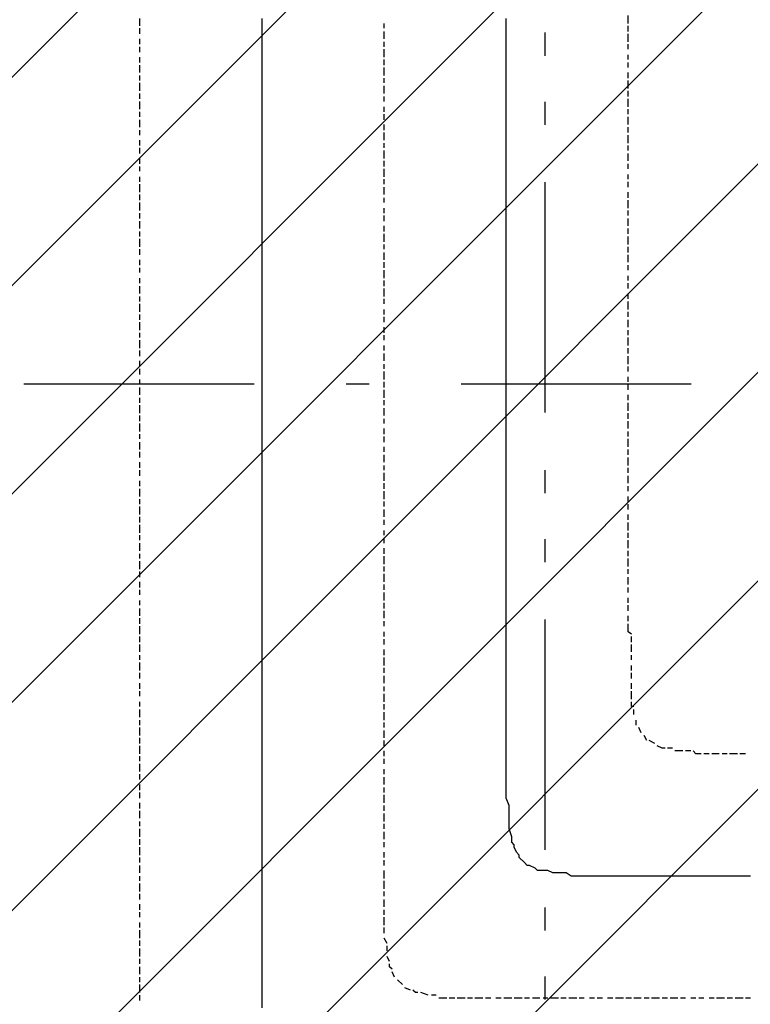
# Model space of a CAD drawing. Extents: x 997 to 109698, y 921 to 94021.
# Tile 531 of 656: x 15842 to 17033, y 51221 to 52825. Entities that reach past the tile are written whole.
import ezdxf

# ---------------------------------------------------------------- set-up
doc = ezdxf.new("R2010")
doc.units = 0
doc.header["$MEASUREMENT"] = 0
for name, color, linetype in [('12', 7, 'CONTINUOUS'), ('28', 7, 'CONTINUOUS'), ('40', 7, 'CONTINUOUS')]:
    doc.layers.add(name, color=color, linetype=linetype)

msp = doc.modelspace()

# ---------------------------------------------------------------- linework, layer by layer
at = {"layer": '12', "color": 1}
for p, q in [((16037.630503, 52814.563401), (16037.630503, 52826.563401)), ((16833.630503, 52818.563401), (16833.630503, 52831.563401)), ((16037.630503, 52801.563401), (16037.630503, 52810.563401)), ((16435.630503, 52810.563401), (16435.630503, 52818.563401)), ((16435.630503, 52793.563401), (16435.630503, 52805.563401)), ((16833.630503, 52805.563401), (16833.630503, 52814.563401)), ((16037.630503, 52784.563401), (16037.630503, 52793.563401)), ((16435.630503, 52780.563401), (16435.630503, 52788.563401)), ((16833.630503, 52788.563401), (16833.630503, 52801.563401)), ((16037.630503, 52771.563401), (16037.630503, 52780.563401)), ((16435.630503, 52763.563401), (16435.630503, 52776.563401)), ((16833.630503, 52776.563401), (16833.630503, 52784.563401)), ((16037.630503, 52754.563401), (16037.630503, 52763.563401)), ((16435.630503, 52750.563401), (16435.630503, 52759.563401)), ((16833.630503, 52759.563401), (16833.630503, 52767.563401)), ((16037.630503, 52738.563401), (16037.630503, 52750.563401)), ((16435.630503, 52733.563401), (16435.630503, 52746.563401)), ((16833.630503, 52746.563401), (16833.630503, 52754.563401)), ((16037.630503, 52725.563401), (16037.630503, 52733.563401)), ((16435.630503, 52721.563401), (16435.630503, 52729.563401)), ((16833.630503, 52729.563401), (16833.630503, 52738.563401)), ((16833.630503, 52712.563401), (16833.630503, 52725.563401)), ((16037.630503, 52708.563401), (16037.630503, 52721.563401)), ((16435.630503, 52704.563401), (16435.630503, 52716.563401)), ((16833.630503, 52699.563401), (16833.630503, 52708.563401)), ((16037.630503, 52695.563401), (16037.630503, 52704.563401)), ((16037.630503, 52678.563401), (16037.630503, 52691.563401)), ((16435.630503, 52691.563401), (16435.630503, 52699.563401)), ((16833.630503, 52682.563401), (16833.630503, 52695.563401)), ((16435.630503, 52674.563401), (16435.630503, 52682.563401)), ((16833.630503, 52670.563401), (16833.630503, 52678.563401)), ((16037.630503, 52666.563401), (16037.630503, 52674.563401)), ((16037.630503, 52649.563401), (16037.630503, 52661.563401)), ((16435.630503, 52661.563401), (16435.630503, 52670.563401)), ((16833.630503, 52653.563401), (16833.630503, 52666.563401)), ((16037.630503, 52636.563401), (16037.630503, 52644.563401)), ((16435.630503, 52644.563401), (16435.630503, 52653.563401)), ((16833.630503, 52640.563401), (16833.630503, 52649.563401)), ((16037.630503, 52619.563401), (16037.630503, 52628.563401)), ((16435.630503, 52628.563401), (16435.630503, 52640.563401)), ((16833.630503, 52623.563401), (16833.630503, 52636.563401)), ((16037.630503, 52606.563401), (16037.630503, 52615.563401)), ((16435.630503, 52615.563401), (16435.630503, 52623.563401)), ((16435.630503, 52598.563401), (16435.630503, 52611.563401)), ((16833.630503, 52611.563401), (16833.630503, 52619.563401)), ((16037.630503, 52589.563401), (16037.630503, 52598.563401)), ((16833.630503, 52594.563401), (16833.630503, 52606.563401)), ((16037.630503, 52577.563401), (16037.630503, 52585.563401)), ((16435.630503, 52585.563401), (16435.630503, 52594.563401)), ((16435.630503, 52568.563401), (16435.630503, 52581.563401)), ((16833.630503, 52581.563401), (16833.630503, 52589.563401)), ((16037.630503, 52560.563401), (16037.630503, 52568.563401)), ((16435.630503, 52556.563401), (16435.630503, 52564.563401)), ((16833.630503, 52564.563401), (16833.630503, 52572.563401)), ((16037.630503, 52543.563401), (16037.630503, 52556.563401)), ((16435.630503, 52539.563401), (16435.630503, 52551.563401)), ((16833.630503, 52551.563401), (16833.630503, 52560.563401)), ((16037.630503, 52530.563401), (16037.630503, 52539.563401)), ((16435.630503, 52526.563401), (16435.630503, 52534.563401)), ((16833.630503, 52534.563401), (16833.630503, 52543.563401)), ((16037.630503, 52513.563401), (16037.630503, 52526.563401)), ((16435.630503, 52509.563401), (16435.630503, 52517.563401)), ((16833.630503, 52517.563401), (16833.630503, 52530.563401)), ((16037.630503, 52500.563401), (16037.630503, 52509.563401)), ((16435.630503, 52496.563401), (16435.630503, 52505.563401)), ((16833.630503, 52505.563401), (16833.630503, 52513.563401)), ((16833.630503, 52488.563401), (16833.630503, 52500.563401)), ((16037.630503, 52484.563401), (16037.630503, 52496.563401)), ((16435.630503, 52479.563401), (16435.630503, 52488.563401)), ((16833.630503, 52475.563401), (16833.630503, 52484.563401)), ((16037.630503, 52471.563401), (16037.630503, 52479.563401)), ((16037.630503, 52454.563401), (16037.630503, 52467.563401)), ((16435.630503, 52462.563401), (16435.630503, 52475.563401)), ((16833.630503, 52458.563401), (16833.630503, 52471.563401)), ((16435.630503, 52450.563401), (16435.630503, 52458.563401)), ((16833.630503, 52445.563401), (16833.630503, 52454.563401)), ((16037.630503, 52441.563401), (16037.630503, 52450.563401)), ((16435.630503, 52433.563401), (16435.630503, 52445.563401)), ((16833.630503, 52429.563401), (16833.630503, 52441.563401)), ((16037.630503, 52424.563401), (16037.630503, 52433.563401)), ((16037.630503, 52412.563401), (16037.630503, 52420.563401)), ((16435.630503, 52420.563401), (16435.630503, 52429.563401)), ((16833.630503, 52416.563401), (16833.630503, 52424.563401)), ((16037.630503, 52395.563401), (16037.630503, 52403.563401)), ((16435.630503, 52403.563401), (16435.630503, 52416.563401)), ((16833.630503, 52399.563401), (16833.630503, 52407.563401)), ((16037.630503, 52378.563401), (16037.630503, 52390.563401)), ((16435.630503, 52390.563401), (16435.630503, 52399.563401)), ((16833.630503, 52386.563401), (16833.630503, 52395.563401)), ((16037.630503, 52365.563401), (16037.630503, 52373.563401)), ((16435.630503, 52373.563401), (16435.630503, 52386.563401)), ((16833.630503, 52369.563401), (16833.630503, 52378.563401)), ((16037.630503, 52348.563401), (16037.630503, 52361.563401)), ((16435.630503, 52361.563401), (16435.630503, 52369.563401)), ((16833.630503, 52352.563401), (16833.630503, 52365.563401)), ((16037.630503, 52335.563401), (16037.630503, 52344.563401)), ((16435.630503, 52344.563401), (16435.630503, 52352.563401)), ((16435.630503, 52331.563401), (16435.630503, 52340.563401)), ((16833.630503, 52340.563401), (16833.630503, 52348.563401)), ((16037.630503, 52318.563401), (16037.630503, 52331.563401)), ((16435.630503, 52314.563401), (16435.630503, 52323.563401)), ((16833.630503, 52323.563401), (16833.630503, 52335.563401)), ((16037.630503, 52306.563401), (16037.630503, 52314.563401)), ((16435.630503, 52302.563401), (16435.630503, 52310.563401)), ((16833.630503, 52310.563401), (16833.630503, 52318.563401)), ((16833.630503, 52293.563401), (16833.630503, 52306.563401)), ((16037.630503, 52289.563401), (16037.630503, 52302.563401)), ((16435.630503, 52285.563401), (16435.630503, 52293.563401)), ((16037.630503, 52276.563401), (16037.630503, 52285.563401)), ((16435.630503, 52268.563401), (16435.630503, 52280.563401)), ((16833.630503, 52280.563401), (16833.630503, 52289.563401)), ((16833.630503, 52263.563401), (16833.630503, 52276.563401)), ((16037.630503, 52259.563401), (16037.630503, 52268.563401)), ((16435.630503, 52255.563401), (16435.630503, 52263.563401)), ((16833.630503, 52251.563401), (16833.630503, 52259.563401)), ((16037.630503, 52246.563401), (16037.630503, 52255.563401)), ((16435.630503, 52238.563401), (16435.630503, 52251.563401)), ((16833.630503, 52234.563401), (16833.630503, 52242.563401)), ((16037.630503, 52230.563401), (16037.630503, 52238.563401)), ((16435.630503, 52225.563401), (16435.630503, 52234.563401)), ((16833.630503, 52221.563401), (16833.630503, 52230.563401)), ((16037.630503, 52213.563401), (16037.630503, 52225.563401)), ((16435.630503, 52208.563401), (16435.630503, 52221.563401)), ((16833.630503, 52204.563401), (16833.630503, 52213.563401)), ((16037.630503, 52200.563401), (16037.630503, 52208.563401)), ((16037.630503, 52183.563401), (16037.630503, 52196.563401)), ((16435.630503, 52196.563401), (16435.630503, 52204.563401)), ((16833.630503, 52187.563401), (16833.630503, 52200.563401)), ((16037.630503, 52170.563401), (16037.630503, 52179.563401)), ((16435.630503, 52179.563401), (16435.630503, 52191.563401)), ((16833.630503, 52174.563401), (16833.630503, 52183.563401)), ((16037.630503, 52153.563401), (16037.630503, 52166.563401)), ((16435.630503, 52166.563401), (16435.630503, 52174.563401)), ((16833.630503, 52158.563401), (16833.630503, 52170.563401)), ((16037.630503, 52141.563401), (16037.630503, 52149.563401)), ((16435.630503, 52149.563401), (16435.630503, 52158.563401)), ((16833.630503, 52145.563401), (16833.630503, 52153.563401)), ((16037.630503, 52124.563401), (16037.630503, 52136.563401)), ((16435.630503, 52136.563401), (16435.630503, 52145.563401)), ((16833.630503, 52128.563401), (16833.630503, 52141.563401)), ((16037.630503, 52111.563401), (16037.630503, 52120.563401)), ((16435.630503, 52120.563401), (16435.630503, 52128.563401)), ((16435.630503, 52103.563401), (16435.630503, 52115.563401)), ((16833.630503, 52115.563401), (16833.630503, 52124.563401)), ((16037.630503, 52094.563401), (16037.630503, 52103.563401)), ((16435.630503, 52090.563401), (16435.630503, 52098.563401)), ((16833.630503, 52098.563401), (16833.630503, 52111.563401)), ((16037.630503, 52081.563401), (16037.630503, 52090.563401)), ((16435.630503, 52073.563401), (16435.630503, 52086.563401)), ((16833.630503, 52086.563401), (16833.630503, 52094.563401)), ((16037.630503, 52064.563401), (16037.630503, 52073.563401)), ((16435.630503, 52060.563401), (16435.630503, 52069.563401)), ((16833.630503, 52069.563401), (16833.630503, 52081.563401)), ((16037.630503, 52047.563401), (16037.630503, 52060.563401)), ((16435.630503, 52043.563401), (16435.630503, 52056.563401)), ((16833.630503, 52056.563401), (16833.630503, 52064.563401)), ((16037.630503, 52035.563401), (16037.630503, 52043.563401)), ((16435.630503, 52031.563401), (16435.630503, 52039.563401)), ((16833.630503, 52039.563401), (16833.630503, 52047.563401)), ((16833.630503, 52026.563401), (16833.630503, 52035.563401)), ((16037.630503, 52018.563401), (16037.630503, 52031.563401)), ((16435.630503, 52014.563401), (16435.630503, 52026.563401)), ((16833.630503, 52009.563401), (16833.630503, 52018.563401)), ((16037.630503, 52005.563401), (16037.630503, 52014.563401)), ((16435.630503, 52001.563401), (16435.630503, 52009.563401)), ((16833.630503, 51992.563401), (16833.630503, 52005.563401)), ((16037.630503, 51988.563401), (16037.630503, 52001.563401)), ((16435.630503, 51984.563401), (16435.630503, 51992.563401)), ((16833.630503, 51980.563401), (16833.630503, 51988.563401)), ((16037.630503, 51976.563401), (16037.630503, 51984.563401)), ((16037.630503, 51959.563401), (16037.630503, 51971.563401)), ((16435.630503, 51971.563401), (16435.630503, 51980.563401)), ((16833.630503, 51963.563401), (16833.630503, 51976.563401)), ((16037.630503, 51946.563401), (16037.630503, 51954.563401)), ((16435.630503, 51954.563401), (16435.630503, 51963.563401)), ((16833.630503, 51950.563401), (16833.630503, 51959.563401)), ((16037.630503, 51929.563401), (16037.630503, 51942.563401)), ((16435.630503, 51937.563401), (16435.630503, 51950.563401)), ((16833.630503, 51933.563401), (16833.630503, 51946.563401)), ((16037.630503, 51916.563401), (16037.630503, 51925.563401)), ((16435.630503, 51925.563401), (16435.630503, 51933.563401)), ((16435.630503, 51908.563401), (16435.630503, 51921.563401)), ((16833.630503, 51921.563401), (16833.630503, 51929.563401)), ((16037.630503, 51899.563401), (16037.630503, 51908.563401)), ((16833.630503, 51904.563401), (16833.630503, 51916.563401)), ((16037.630503, 51887.563401), (16037.630503, 51895.563401)), ((16435.630503, 51895.563401), (16435.630503, 51904.563401)), ((16435.630503, 51878.563401), (16435.630503, 51891.563401)), ((16833.630503, 51891.563401), (16833.630503, 51899.563401)), ((16037.630503, 51870.563401), (16037.630503, 51878.563401)), ((16435.630503, 51865.563401), (16435.630503, 51874.563401)), ((16833.630503, 51874.563401), (16833.630503, 51882.563401)), ((16037.630503, 51853.563401), (16037.630503, 51865.563401)), ((16435.630503, 51849.563401), (16435.630503, 51861.563401)), ((16833.630503, 51861.563401), (16833.630503, 51870.563401)), ((16037.630503, 51840.563401), (16037.630503, 51849.563401)), ((16435.630503, 51836.563401), (16435.630503, 51844.563401)), ((16833.630503, 51844.563401), (16833.630503, 51853.563401)), ((16037.630503, 51823.563401), (16037.630503, 51836.563401)), ((16435.630503, 51819.563401), (16435.630503, 51827.563401)), ((16833.630503, 51827.563401), (16833.630503, 51840.563401)), ((16838.630503, 51823.563401), (16833.630503, 51827.563401)), ((16037.630503, 51810.563401), (16037.630503, 51819.563401)), ((16435.630503, 51806.563401), (16435.630503, 51815.563401)), ((16838.630503, 51810.563401), (16838.630503, 51819.563401)), ((16037.630503, 51794.563401), (16037.630503, 51806.563401)), ((16435.630503, 51789.563401), (16435.630503, 51798.563401)), ((16838.630503, 51794.563401), (16838.630503, 51806.563401)), ((16037.630503, 51781.563401), (16037.630503, 51789.563401)), ((16037.630503, 51764.563401), (16037.630503, 51777.563401)), ((16435.630503, 51772.563401), (16435.630503, 51785.563401)), ((16838.630503, 51781.563401), (16838.630503, 51789.563401)), ((16435.630503, 51760.563401), (16435.630503, 51768.563401)), ((16838.630503, 51764.563401), (16838.630503, 51772.563401)), ((16037.630503, 51751.563401), (16037.630503, 51760.563401)), ((16435.630503, 51743.563401), (16435.630503, 51755.563401)), ((16838.630503, 51751.563401), (16838.630503, 51760.563401)), ((16037.630503, 51734.563401), (16037.630503, 51743.563401)), ((16037.630503, 51722.563401), (16037.630503, 51730.563401)), ((16435.630503, 51730.563401), (16435.630503, 51738.563401)), ((16838.630503, 51734.563401), (16838.630503, 51743.563401)), ((16838.630503, 51717.563401), (16838.630503, 51730.563401)), ((16037.630503, 51705.563401), (16037.630503, 51713.563401)), ((16435.630503, 51713.563401), (16435.630503, 51726.563401)), ((16037.630503, 51688.563401), (16037.630503, 51700.563401)), ((16435.630503, 51700.563401), (16435.630503, 51709.563401)), ((16842.630503, 51692.563401), (16842.630503, 51700.563401)), ((16037.630503, 51675.563401), (16037.630503, 51683.563401)), ((16435.630503, 51683.563401), (16435.630503, 51696.563401)), ((16846.630503, 51675.563401), (16846.630503, 51683.563401)), ((16037.630503, 51658.563401), (16037.630503, 51671.563401)), ((16435.630503, 51671.563401), (16435.630503, 51679.563401)), ((16435.630503, 51654.563401), (16435.630503, 51666.563401)), ((16854.630503, 51662.563401), (16850.630503, 51671.563401)), ((16037.630503, 51645.563401), (16037.630503, 51654.563401)), ((16435.630503, 51641.563401), (16435.630503, 51650.563401)), ((16863.630503, 51650.563401), (16859.630503, 51658.563401)), ((16876.630503, 51645.563401), (16867.630503, 51650.563401)), ((16037.630503, 51628.563401), (16037.630503, 51641.563401)), ((16435.630503, 51624.563401), (16435.630503, 51633.563401)), ((16905.630503, 51637.563401), (16897.630503, 51637.563401)), ((16922.630503, 51633.563401), (16909.630503, 51633.563401)), ((16935.630503, 51633.563401), (16926.630503, 51633.563401)), ((16037.630503, 51616.563401), (16037.630503, 51624.563401)), ((16435.630503, 51612.563401), (16435.630503, 51620.563401)), ((16965.630503, 51628.563401), (16956.630503, 51628.563401)), ((16981.630503, 51628.563401), (16969.630503, 51628.563401)), ((16994.630503, 51628.563401), (16986.630503, 51628.563401)), ((17011.630503, 51628.563401), (16998.630503, 51628.563401)), ((17024.630503, 51628.563401), (17015.630503, 51628.563401)), ((16037.630503, 51599.563401), (16037.630503, 51612.563401)), ((16435.630503, 51595.563401), (16435.630503, 51603.563401)), ((16037.630503, 51586.563401), (16037.630503, 51595.563401)), ((16435.630503, 51578.563401), (16435.630503, 51590.563401)), ((16037.630503, 51569.563401), (16037.630503, 51578.563401)), ((16435.630503, 51565.563401), (16435.630503, 51573.563401)), ((16037.630503, 51556.563401), (16037.630503, 51565.563401)), ((16435.630503, 51548.563401), (16435.630503, 51561.563401)), ((16037.630503, 51539.563401), (16037.630503, 51548.563401)), ((16435.630503, 51535.563401), (16435.630503, 51544.563401)), ((16037.630503, 51523.563401), (16037.630503, 51535.563401)), ((16435.630503, 51518.563401), (16435.630503, 51531.563401)), ((16037.630503, 51510.563401), (16037.630503, 51518.563401)), ((16037.630503, 51493.563401), (16037.630503, 51506.563401)), ((16435.630503, 51506.563401), (16435.630503, 51514.563401)), ((16037.630503, 51480.563401), (16037.630503, 51489.563401)), ((16435.630503, 51489.563401), (16435.630503, 51501.563401)), ((16037.630503, 51463.563401), (16037.630503, 51476.563401)), ((16435.630503, 51476.563401), (16435.630503, 51484.563401)), ((16037.630503, 51451.563401), (16037.630503, 51459.563401)), ((16435.630503, 51459.563401), (16435.630503, 51468.563401)), ((16037.630503, 51434.563401), (16037.630503, 51446.563401)), ((16435.630503, 51446.563401), (16435.630503, 51455.563401)), ((16037.630503, 51421.563401), (16037.630503, 51429.563401)), ((16435.630503, 51429.563401), (16435.630503, 51438.563401)), ((16435.630503, 51425.563401), (16435.630503, 51429.563401)), ((16037.630503, 51404.563401), (16037.630503, 51417.563401)), ((16435.630503, 51408.563401), (16435.630503, 51421.563401)), ((16037.630503, 51391.563401), (16037.630503, 51400.563401)), ((16435.630503, 51396.563401), (16435.630503, 51404.563401)), ((16037.630503, 51374.563401), (16037.630503, 51383.563401)), ((16435.630503, 51379.563401), (16435.630503, 51391.563401)), ((16037.630503, 51362.563401), (16037.630503, 51370.563401)), ((16435.630503, 51366.563401), (16435.630503, 51374.563401)), ((16435.630503, 51349.563401), (16435.630503, 51362.563401)), ((16037.630503, 51345.563401), (16037.630503, 51353.563401)), ((16435.630503, 51336.563401), (16435.630503, 51345.563401)), ((16037.630503, 51328.563401), (16037.630503, 51341.563401)), ((16440.630503, 51319.563401), (16435.630503, 51328.563401)), ((16037.630503, 51315.563401), (16037.630503, 51324.563401)), ((16440.630503, 51307.563401), (16440.630503, 51315.563401)), ((16037.630503, 51298.563401), (16037.630503, 51311.563401)), ((16444.630503, 51290.563401), (16440.630503, 51298.563401)), ((16037.630503, 51286.563401), (16037.630503, 51294.563401)), ((16037.630503, 51269.563401), (16037.630503, 51281.563401)), ((16037.630503, 51256.563401), (16037.630503, 51264.563401)), ((16452.630503, 51264.563401), (16448.630503, 51273.563401)), ((16037.630503, 51239.563401), (16037.630503, 51252.563401)), ((16465.630503, 51252.563401), (16457.630503, 51260.563401)), ((16037.630503, 51226.563401), (16037.630503, 51235.563401)), ((16478.630503, 51243.563401), (16469.630503, 51247.563401)), ((16507.630503, 51235.563401), (16495.630503, 51239.563401)), ((16520.630503, 51235.563401), (16512.630503, 51235.563401)), ((16537.630503, 51230.563401), (16524.630503, 51230.563401)), ((16550.630503, 51230.563401), (16541.630503, 51230.563401)), ((16567.630503, 51230.563401), (16554.630503, 51230.563401)), ((16579.630503, 51230.563401), (16571.630503, 51230.563401)), ((16596.630503, 51230.563401), (16583.630503, 51230.563401)), ((16609.630503, 51230.563401), (16600.630503, 51230.563401)), ((16626.630503, 51230.563401), (16617.630503, 51230.563401)), ((16634.630503, 51230.563401), (16630.630503, 51230.563401)), ((16643.630503, 51230.563401), (16634.630503, 51230.563401)), ((16660.630503, 51230.563401), (16647.630503, 51230.563401)), ((16672.630503, 51230.563401), (16664.630503, 51230.563401)), ((16689.630503, 51230.563401), (16677.630503, 51230.563401)), ((16702.630503, 51230.563401), (16694.630503, 51230.563401)), ((16719.630503, 51230.563401), (16706.630503, 51230.563401)), ((16732.630503, 51230.563401), (16723.630503, 51230.563401)), ((16749.630503, 51230.563401), (16736.630503, 51230.563401)), ((16761.630503, 51230.563401), (16753.630503, 51230.563401)), ((16778.630503, 51230.563401), (16770.630503, 51230.563401)), ((16791.630503, 51230.563401), (16782.630503, 51230.563401)), ((16808.630503, 51230.563401), (16799.630503, 51230.563401)), ((16825.630503, 51230.563401), (16812.630503, 51230.563401)), ((16838.630503, 51230.563401), (16829.630503, 51230.563401)), ((16854.630503, 51230.563401), (16842.630503, 51230.563401)), ((16867.630503, 51230.563401), (16859.630503, 51230.563401)), ((16884.630503, 51230.563401), (16871.630503, 51230.563401)), ((16897.630503, 51230.563401), (16888.630503, 51230.563401)), ((16914.630503, 51230.563401), (16901.630503, 51230.563401)), ((16926.630503, 51230.563401), (16918.630503, 51230.563401)), ((16943.630503, 51230.563401), (16935.630503, 51230.563401)), ((16956.630503, 51230.563401), (16948.630503, 51230.563401)), ((16973.630503, 51230.563401), (16965.630503, 51230.563401)), ((16990.630503, 51230.563401), (16977.630503, 51230.563401)), ((17003.630503, 51230.563401), (16994.630503, 51230.563401)), ((17020.630503, 51230.563401), (17007.630503, 51230.563401)), ((17032.630503, 51230.563401), (17024.630503, 51230.563401))]:
    msp.add_line(p, q, dxfattribs=at)
at = {"layer": '12', "color": 5}
for p, q in [((16236.630503, 52818.563401), (16236.630503, 52826.563401)), ((16634.630503, 52818.563401), (16634.630503, 52826.563401)), ((16236.630503, 52805.563401), (16236.630503, 52818.563401)), ((16236.630503, 52797.563401), (16236.630503, 52805.563401)), ((16634.630503, 52805.563401), (16634.630503, 52818.563401)), ((16634.630503, 52797.563401), (16634.630503, 52805.563401)), ((16236.630503, 52788.563401), (16236.630503, 52797.563401)), ((16236.630503, 52776.563401), (16236.630503, 52788.563401)), ((16634.630503, 52788.563401), (16634.630503, 52797.563401)), ((16634.630503, 52776.563401), (16634.630503, 52788.563401)), ((16236.630503, 52767.563401), (16236.630503, 52776.563401)), ((16634.630503, 52767.563401), (16634.630503, 52776.563401)), ((16236.630503, 52759.563401), (16236.630503, 52767.563401)), ((16236.630503, 52746.563401), (16236.630503, 52759.563401)), ((16634.630503, 52759.563401), (16634.630503, 52767.563401)), ((16634.630503, 52746.563401), (16634.630503, 52759.563401)), ((16236.630503, 52738.563401), (16236.630503, 52746.563401)), ((16634.630503, 52738.563401), (16634.630503, 52746.563401)), ((16236.630503, 52729.563401), (16236.630503, 52738.563401)), ((16236.630503, 52716.563401), (16236.630503, 52729.563401)), ((16634.630503, 52725.563401), (16634.630503, 52738.563401)), ((16634.630503, 52716.563401), (16634.630503, 52725.563401)), ((16236.630503, 52708.563401), (16236.630503, 52716.563401)), ((16236.630503, 52695.563401), (16236.630503, 52708.563401)), ((16634.630503, 52708.563401), (16634.630503, 52716.563401)), ((16634.630503, 52695.563401), (16634.630503, 52708.563401)), ((16236.630503, 52687.563401), (16236.630503, 52695.563401)), ((16634.630503, 52687.563401), (16634.630503, 52695.563401)), ((16236.630503, 52678.563401), (16236.630503, 52687.563401)), ((16236.630503, 52666.563401), (16236.630503, 52678.563401)), ((16634.630503, 52678.563401), (16634.630503, 52687.563401)), ((16634.630503, 52666.563401), (16634.630503, 52678.563401)), ((16236.630503, 52657.563401), (16236.630503, 52666.563401)), ((16634.630503, 52657.563401), (16634.630503, 52666.563401)), ((16236.630503, 52649.563401), (16236.630503, 52657.563401)), ((16236.630503, 52636.563401), (16236.630503, 52649.563401)), ((16634.630503, 52649.563401), (16634.630503, 52657.563401)), ((16634.630503, 52636.563401), (16634.630503, 52649.563401)), ((16236.630503, 52628.563401), (16236.630503, 52636.563401)), ((16236.630503, 52619.563401), (16236.630503, 52628.563401)), ((16634.630503, 52628.563401), (16634.630503, 52636.563401)), ((16634.630503, 52615.563401), (16634.630503, 52628.563401)), ((16236.630503, 52606.563401), (16236.630503, 52619.563401)), ((16634.630503, 52606.563401), (16634.630503, 52615.563401)), ((16236.630503, 52598.563401), (16236.630503, 52606.563401)), ((16236.630503, 52585.563401), (16236.630503, 52598.563401)), ((16634.630503, 52598.563401), (16634.630503, 52606.563401)), ((16634.630503, 52585.563401), (16634.630503, 52598.563401)), ((16236.630503, 52577.563401), (16236.630503, 52585.563401)), ((16634.630503, 52577.563401), (16634.630503, 52585.563401)), ((16236.630503, 52568.563401), (16236.630503, 52577.563401)), ((16236.630503, 52556.563401), (16236.630503, 52568.563401)), ((16634.630503, 52568.563401), (16634.630503, 52577.563401)), ((16634.630503, 52556.563401), (16634.630503, 52568.563401)), ((16236.630503, 52547.563401), (16236.630503, 52556.563401)), ((16236.630503, 52539.563401), (16236.630503, 52547.563401)), ((16634.630503, 52547.563401), (16634.630503, 52556.563401)), ((16634.630503, 52539.563401), (16634.630503, 52547.563401)), ((16236.630503, 52526.563401), (16236.630503, 52539.563401)), ((16634.630503, 52526.563401), (16634.630503, 52539.563401)), ((16236.630503, 52517.563401), (16236.630503, 52526.563401)), ((16236.630503, 52509.563401), (16236.630503, 52517.563401)), ((16634.630503, 52517.563401), (16634.630503, 52526.563401)), ((16634.630503, 52509.563401), (16634.630503, 52517.563401)), ((16236.630503, 52496.563401), (16236.630503, 52509.563401)), ((16634.630503, 52496.563401), (16634.630503, 52509.563401)), ((16236.630503, 52488.563401), (16236.630503, 52496.563401)), ((16236.630503, 52475.563401), (16236.630503, 52488.563401)), ((16634.630503, 52488.563401), (16634.630503, 52496.563401)), ((16634.630503, 52475.563401), (16634.630503, 52488.563401)), ((16236.630503, 52467.563401), (16236.630503, 52475.563401)), ((16236.630503, 52458.563401), (16236.630503, 52467.563401)), ((16634.630503, 52467.563401), (16634.630503, 52475.563401)), ((16634.630503, 52458.563401), (16634.630503, 52467.563401)), ((16236.630503, 52445.563401), (16236.630503, 52458.563401)), ((16634.630503, 52445.563401), (16634.630503, 52458.563401)), ((16236.630503, 52437.563401), (16236.630503, 52445.563401)), ((16236.630503, 52429.563401), (16236.630503, 52437.563401)), ((16634.630503, 52437.563401), (16634.630503, 52445.563401)), ((16634.630503, 52429.563401), (16634.630503, 52437.563401)), ((16236.630503, 52416.563401), (16236.630503, 52429.563401)), ((16634.630503, 52416.563401), (16634.630503, 52429.563401)), ((16236.630503, 52407.563401), (16236.630503, 52416.563401)), ((16236.630503, 52399.563401), (16236.630503, 52407.563401)), ((16634.630503, 52407.563401), (16634.630503, 52416.563401)), ((16634.630503, 52399.563401), (16634.630503, 52407.563401)), ((16236.630503, 52386.563401), (16236.630503, 52399.563401)), ((16634.630503, 52386.563401), (16634.630503, 52399.563401)), ((16236.630503, 52378.563401), (16236.630503, 52386.563401)), ((16236.630503, 52365.563401), (16236.630503, 52378.563401)), ((16634.630503, 52378.563401), (16634.630503, 52386.563401)), ((16634.630503, 52365.563401), (16634.630503, 52378.563401)), ((16236.630503, 52357.563401), (16236.630503, 52365.563401)), ((16236.630503, 52348.563401), (16236.630503, 52357.563401)), ((16634.630503, 52357.563401), (16634.630503, 52365.563401)), ((16634.630503, 52348.563401), (16634.630503, 52357.563401)), ((16236.630503, 52335.563401), (16236.630503, 52348.563401)), ((16634.630503, 52335.563401), (16634.630503, 52348.563401)), ((16236.630503, 52327.563401), (16236.630503, 52335.563401)), ((16236.630503, 52318.563401), (16236.630503, 52327.563401)), ((16634.630503, 52327.563401), (16634.630503, 52335.563401)), ((16634.630503, 52318.563401), (16634.630503, 52327.563401)), ((16236.630503, 52306.563401), (16236.630503, 52318.563401)), ((16236.630503, 52297.563401), (16236.630503, 52306.563401)), ((16634.630503, 52306.563401), (16634.630503, 52318.563401)), ((16634.630503, 52297.563401), (16634.630503, 52306.563401)), ((16236.630503, 52289.563401), (16236.630503, 52297.563401)), ((16634.630503, 52289.563401), (16634.630503, 52297.563401)), ((16236.630503, 52276.563401), (16236.630503, 52289.563401)), ((16236.630503, 52268.563401), (16236.630503, 52276.563401)), ((16634.630503, 52276.563401), (16634.630503, 52289.563401)), ((16634.630503, 52268.563401), (16634.630503, 52276.563401)), ((16236.630503, 52255.563401), (16236.630503, 52268.563401)), ((16634.630503, 52255.563401), (16634.630503, 52268.563401)), ((16236.630503, 52246.563401), (16236.630503, 52255.563401)), ((16236.630503, 52238.563401), (16236.630503, 52246.563401)), ((16634.630503, 52246.563401), (16634.630503, 52255.563401)), ((16634.630503, 52238.563401), (16634.630503, 52246.563401)), ((16236.630503, 52225.563401), (16236.630503, 52238.563401)), ((16634.630503, 52225.563401), (16634.630503, 52238.563401)), ((16236.630503, 52217.563401), (16236.630503, 52225.563401)), ((16236.630503, 52208.563401), (16236.630503, 52217.563401)), ((16634.630503, 52217.563401), (16634.630503, 52225.563401)), ((16634.630503, 52208.563401), (16634.630503, 52217.563401)), ((16236.630503, 52196.563401), (16236.630503, 52208.563401)), ((16236.630503, 52187.563401), (16236.630503, 52196.563401)), ((16634.630503, 52196.563401), (16634.630503, 52208.563401)), ((16634.630503, 52187.563401), (16634.630503, 52196.563401)), ((16236.630503, 52179.563401), (16236.630503, 52187.563401)), ((16236.630503, 52166.563401), (16236.630503, 52179.563401)), ((16634.630503, 52179.563401), (16634.630503, 52187.563401)), ((16634.630503, 52166.563401), (16634.630503, 52179.563401)), ((16236.630503, 52158.563401), (16236.630503, 52166.563401)), ((16634.630503, 52158.563401), (16634.630503, 52166.563401)), ((16236.630503, 52149.563401), (16236.630503, 52158.563401)), ((16236.630503, 52136.563401), (16236.630503, 52149.563401)), ((16634.630503, 52145.563401), (16634.630503, 52158.563401)), ((16236.630503, 52128.563401), (16236.630503, 52136.563401)), ((16634.630503, 52136.563401), (16634.630503, 52145.563401)), ((16634.630503, 52128.563401), (16634.630503, 52136.563401)), ((16236.630503, 52115.563401), (16236.630503, 52128.563401)), ((16236.630503, 52107.563401), (16236.630503, 52115.563401)), ((16634.630503, 52115.563401), (16634.630503, 52128.563401)), ((16634.630503, 52107.563401), (16634.630503, 52115.563401)), ((16236.630503, 52098.563401), (16236.630503, 52107.563401)), ((16236.630503, 52086.563401), (16236.630503, 52098.563401)), ((16634.630503, 52098.563401), (16634.630503, 52107.563401)), ((16634.630503, 52086.563401), (16634.630503, 52098.563401)), ((16236.630503, 52077.563401), (16236.630503, 52086.563401)), ((16634.630503, 52077.563401), (16634.630503, 52086.563401)), ((16236.630503, 52069.563401), (16236.630503, 52077.563401)), ((16236.630503, 52056.563401), (16236.630503, 52069.563401)), ((16634.630503, 52069.563401), (16634.630503, 52077.563401)), ((16634.630503, 52056.563401), (16634.630503, 52069.563401)), ((16236.630503, 52047.563401), (16236.630503, 52056.563401)), ((16634.630503, 52047.563401), (16634.630503, 52056.563401)), ((16236.630503, 52039.563401), (16236.630503, 52047.563401)), ((16236.630503, 52026.563401), (16236.630503, 52039.563401)), ((16634.630503, 52035.563401), (16634.630503, 52047.563401)), ((16634.630503, 52026.563401), (16634.630503, 52035.563401)), ((16236.630503, 52018.563401), (16236.630503, 52026.563401)), ((16236.630503, 52005.563401), (16236.630503, 52018.563401)), ((16634.630503, 52018.563401), (16634.630503, 52026.563401)), ((16634.630503, 52005.563401), (16634.630503, 52018.563401)), ((16236.630503, 51997.563401), (16236.630503, 52005.563401)), ((16634.630503, 51997.563401), (16634.630503, 52005.563401)), ((16236.630503, 51988.563401), (16236.630503, 51997.563401)), ((16236.630503, 51976.563401), (16236.630503, 51988.563401)), ((16634.630503, 51988.563401), (16634.630503, 51997.563401)), ((16634.630503, 51976.563401), (16634.630503, 51988.563401)), ((16236.630503, 51967.563401), (16236.630503, 51976.563401)), ((16634.630503, 51967.563401), (16634.630503, 51976.563401)), ((16236.630503, 51959.563401), (16236.630503, 51967.563401)), ((16236.630503, 51946.563401), (16236.630503, 51959.563401)), ((16634.630503, 51959.563401), (16634.630503, 51967.563401)), ((16634.630503, 51946.563401), (16634.630503, 51959.563401)), ((16236.630503, 51937.563401), (16236.630503, 51946.563401)), ((16236.630503, 51929.563401), (16236.630503, 51937.563401)), ((16634.630503, 51937.563401), (16634.630503, 51946.563401)), ((16634.630503, 51929.563401), (16634.630503, 51937.563401)), ((16236.630503, 51916.563401), (16236.630503, 51929.563401)), ((16634.630503, 51916.563401), (16634.630503, 51929.563401)), ((16236.630503, 51908.563401), (16236.630503, 51916.563401)), ((16236.630503, 51895.563401), (16236.630503, 51908.563401)), ((16634.630503, 51908.563401), (16634.630503, 51916.563401)), ((16634.630503, 51895.563401), (16634.630503, 51908.563401)), ((16236.630503, 51887.563401), (16236.630503, 51895.563401)), ((16634.630503, 51887.563401), (16634.630503, 51895.563401)), ((16236.630503, 51878.563401), (16236.630503, 51887.563401)), ((16236.630503, 51865.563401), (16236.630503, 51878.563401)), ((16634.630503, 51878.563401), (16634.630503, 51887.563401)), ((16634.630503, 51865.563401), (16634.630503, 51878.563401)), ((16236.630503, 51857.563401), (16236.630503, 51865.563401)), ((16236.630503, 51849.563401), (16236.630503, 51857.563401)), ((16634.630503, 51857.563401), (16634.630503, 51865.563401)), ((16634.630503, 51849.563401), (16634.630503, 51857.563401)), ((16236.630503, 51836.563401), (16236.630503, 51849.563401)), ((16634.630503, 51836.563401), (16634.630503, 51849.563401)), ((16236.630503, 51827.563401), (16236.630503, 51836.563401)), ((16236.630503, 51819.563401), (16236.630503, 51827.563401)), ((16634.630503, 51827.563401), (16634.630503, 51836.563401)), ((16634.630503, 51819.563401), (16634.630503, 51827.563401)), ((16236.630503, 51806.563401), (16236.630503, 51819.563401)), ((16634.630503, 51806.563401), (16634.630503, 51819.563401)), ((16236.630503, 51798.563401), (16236.630503, 51806.563401)), ((16236.630503, 51785.563401), (16236.630503, 51798.563401)), ((16634.630503, 51798.563401), (16634.630503, 51806.563401)), ((16634.630503, 51785.563401), (16634.630503, 51798.563401)), ((16236.630503, 51777.563401), (16236.630503, 51785.563401)), ((16236.630503, 51768.563401), (16236.630503, 51777.563401)), ((16634.630503, 51777.563401), (16634.630503, 51785.563401)), ((16634.630503, 51768.563401), (16634.630503, 51777.563401)), ((16236.630503, 51755.563401), (16236.630503, 51768.563401)), ((16634.630503, 51755.563401), (16634.630503, 51768.563401)), ((16236.630503, 51747.563401), (16236.630503, 51755.563401)), ((16236.630503, 51738.563401), (16236.630503, 51747.563401)), ((16634.630503, 51747.563401), (16634.630503, 51755.563401)), ((16634.630503, 51738.563401), (16634.630503, 51747.563401)), ((16236.630503, 51726.563401), (16236.630503, 51738.563401)), ((16634.630503, 51726.563401), (16634.630503, 51738.563401)), ((16236.630503, 51717.563401), (16236.630503, 51726.563401)), ((16236.630503, 51709.563401), (16236.630503, 51717.563401)), ((16634.630503, 51717.563401), (16634.630503, 51726.563401)), ((16634.630503, 51709.563401), (16634.630503, 51717.563401)), ((16236.630503, 51696.563401), (16236.630503, 51709.563401)), ((16634.630503, 51696.563401), (16634.630503, 51709.563401)), ((16236.630503, 51688.563401), (16236.630503, 51696.563401)), ((16236.630503, 51675.563401), (16236.630503, 51688.563401)), ((16634.630503, 51688.563401), (16634.630503, 51696.563401)), ((16634.630503, 51675.563401), (16634.630503, 51688.563401)), ((16236.630503, 51666.563401), (16236.630503, 51675.563401)), ((16236.630503, 51658.563401), (16236.630503, 51666.563401)), ((16634.630503, 51666.563401), (16634.630503, 51675.563401)), ((16634.630503, 51658.563401), (16634.630503, 51666.563401)), ((16236.630503, 51645.563401), (16236.630503, 51658.563401)), ((16634.630503, 51645.563401), (16634.630503, 51658.563401)), ((16236.630503, 51637.563401), (16236.630503, 51645.563401)), ((16236.630503, 51628.563401), (16236.630503, 51637.563401)), ((16634.630503, 51637.563401), (16634.630503, 51645.563401)), ((16634.630503, 51628.563401), (16634.630503, 51637.563401)), ((16236.630503, 51616.563401), (16236.630503, 51628.563401)), ((16634.630503, 51624.563401), (16634.630503, 51628.563401)), ((16634.630503, 51616.563401), (16634.630503, 51624.563401)), ((16236.630503, 51607.563401), (16236.630503, 51616.563401)), ((16236.630503, 51599.563401), (16236.630503, 51607.563401)), ((16634.630503, 51603.563401), (16634.630503, 51616.563401)), ((16634.630503, 51595.563401), (16634.630503, 51603.563401)), ((16236.630503, 51586.563401), (16236.630503, 51599.563401)), ((16236.630503, 51578.563401), (16236.630503, 51586.563401)), ((16634.630503, 51586.563401), (16634.630503, 51595.563401)), ((16634.630503, 51573.563401), (16634.630503, 51586.563401)), ((16236.630503, 51569.563401), (16236.630503, 51578.563401)), ((16236.630503, 51556.563401), (16236.630503, 51569.563401)), ((16634.630503, 51565.563401), (16634.630503, 51573.563401)), ((16236.630503, 51548.563401), (16236.630503, 51556.563401)), ((16634.630503, 51556.563401), (16634.630503, 51565.563401)), ((16639.630503, 51544.563401), (16634.630503, 51556.563401)), ((16236.630503, 51535.563401), (16236.630503, 51548.563401)), ((16639.630503, 51535.563401), (16639.630503, 51544.563401)), ((16236.630503, 51527.563401), (16236.630503, 51535.563401)), ((16236.630503, 51518.563401), (16236.630503, 51527.563401)), ((16639.630503, 51523.563401), (16639.630503, 51535.563401)), ((16639.630503, 51514.563401), (16639.630503, 51523.563401)), ((16236.630503, 51506.563401), (16236.630503, 51518.563401)), ((16236.630503, 51497.563401), (16236.630503, 51506.563401)), ((16639.630503, 51506.563401), (16639.630503, 51514.563401)), ((16643.630503, 51493.563401), (16639.630503, 51506.563401)), ((16236.630503, 51489.563401), (16236.630503, 51497.563401)), ((16236.630503, 51476.563401), (16236.630503, 51489.563401)), ((16643.630503, 51484.563401), (16643.630503, 51493.563401)), ((16236.630503, 51468.563401), (16236.630503, 51476.563401)), ((16651.630503, 51468.563401), (16647.630503, 51476.563401)), ((16236.630503, 51459.563401), (16236.630503, 51468.563401)), ((16236.630503, 51446.563401), (16236.630503, 51459.563401)), ((16664.630503, 51451.563401), (16655.630503, 51459.563401)), ((16236.630503, 51438.563401), (16236.630503, 51446.563401)), ((16681.630503, 51442.563401), (16672.630503, 51446.563401)), ((16236.630503, 51425.563401), (16236.630503, 51438.563401)), ((16236.630503, 51417.563401), (16236.630503, 51425.563401)), ((16702.630503, 51438.563401), (16689.630503, 51438.563401)), ((16710.630503, 51434.563401), (16702.630503, 51438.563401)), ((16719.630503, 51434.563401), (16710.630503, 51434.563401)), ((16732.630503, 51434.563401), (16719.630503, 51434.563401)), ((16740.630503, 51429.563401), (16732.630503, 51434.563401)), ((16749.630503, 51429.563401), (16740.630503, 51429.563401)), ((16761.630503, 51429.563401), (16749.630503, 51429.563401)), ((16770.630503, 51429.563401), (16761.630503, 51429.563401)), ((16778.630503, 51429.563401), (16770.630503, 51429.563401)), ((16791.630503, 51429.563401), (16778.630503, 51429.563401)), ((16799.630503, 51429.563401), (16791.630503, 51429.563401)), ((16812.630503, 51429.563401), (16799.630503, 51429.563401)), ((16821.630503, 51429.563401), (16812.630503, 51429.563401)), ((16829.630503, 51429.563401), (16821.630503, 51429.563401)), ((16833.630503, 51429.563401), (16829.630503, 51429.563401)), ((16842.630503, 51429.563401), (16833.630503, 51429.563401)), ((16850.630503, 51429.563401), (16842.630503, 51429.563401)), ((16859.630503, 51429.563401), (16850.630503, 51429.563401)), ((16871.630503, 51429.563401), (16859.630503, 51429.563401)), ((16880.630503, 51429.563401), (16871.630503, 51429.563401)), ((16888.630503, 51429.563401), (16880.630503, 51429.563401)), ((16901.630503, 51429.563401), (16888.630503, 51429.563401)), ((16909.630503, 51429.563401), (16901.630503, 51429.563401)), ((16922.630503, 51429.563401), (16909.630503, 51429.563401)), ((16931.630503, 51429.563401), (16922.630503, 51429.563401)), ((16939.630503, 51429.563401), (16931.630503, 51429.563401)), ((16952.630503, 51429.563401), (16939.630503, 51429.563401)), ((16960.630503, 51429.563401), (16952.630503, 51429.563401)), ((16969.630503, 51429.563401), (16960.630503, 51429.563401)), ((16981.630503, 51429.563401), (16969.630503, 51429.563401)), ((16990.630503, 51429.563401), (16981.630503, 51429.563401)), ((16998.630503, 51429.563401), (16990.630503, 51429.563401)), ((17011.630503, 51429.563401), (16998.630503, 51429.563401)), ((17020.630503, 51429.563401), (17011.630503, 51429.563401)), ((17032.630503, 51429.563401), (17020.630503, 51429.563401)), ((16236.630503, 51408.563401), (16236.630503, 51417.563401)), ((16236.630503, 51396.563401), (16236.630503, 51408.563401)), ((16236.630503, 51387.563401), (16236.630503, 51396.563401)), ((16236.630503, 51379.563401), (16236.630503, 51387.563401)), ((16236.630503, 51366.563401), (16236.630503, 51379.563401)), ((16236.630503, 51357.563401), (16236.630503, 51366.563401)), ((16236.630503, 51349.563401), (16236.630503, 51357.563401)), ((16236.630503, 51336.563401), (16236.630503, 51349.563401)), ((16236.630503, 51328.563401), (16236.630503, 51336.563401)), ((16236.630503, 51315.563401), (16236.630503, 51328.563401)), ((16236.630503, 51307.563401), (16236.630503, 51315.563401)), ((16236.630503, 51298.563401), (16236.630503, 51307.563401)), ((16236.630503, 51286.563401), (16236.630503, 51298.563401)), ((16236.630503, 51277.563401), (16236.630503, 51286.563401)), ((16236.630503, 51269.563401), (16236.630503, 51277.563401)), ((16236.630503, 51256.563401), (16236.630503, 51269.563401)), ((16236.630503, 51247.563401), (16236.630503, 51256.563401)), ((16236.630503, 51239.563401), (16236.630503, 51247.563401)), ((16236.630503, 51230.563401), (16236.630503, 51239.563401)), ((16236.630503, 51226.563401), (16236.630503, 51230.563401)), ((16236.630503, 51214.563401), (16236.630503, 51226.563401))]:
    msp.add_line(p, q, dxfattribs=at)
at = {"layer": '12', "color": 1}
for points in [[(16842.630503, 51705.563401), (16838.630503, 51705.563401), (16838.630503, 51713.563401)], [(16893.630503, 51637.563401), (16888.630503, 51637.563401), (16880.630503, 51641.563401)], [(16952.630503, 51628.563401), (16943.630503, 51628.563401), (16939.630503, 51633.563401)], [(16448.630503, 51277.563401), (16444.630503, 51281.563401), (16444.630503, 51286.563401)], [(16490.630503, 51239.563401), (16486.630503, 51239.563401), (16482.630503, 51243.563401)]]:
    msp.add_lwpolyline(points, dxfattribs=at)
at = {"layer": '12', "color": 5}
for points in [[(16647.630503, 51476.563401), (16647.630503, 51480.563401), (16643.630503, 51484.563401)], [(16655.630503, 51459.563401), (16655.630503, 51463.563401), (16651.630503, 51468.563401)], [(16672.630503, 51446.563401), (16668.630503, 51446.563401), (16664.630503, 51451.563401)], [(16689.630503, 51438.563401), (16685.630503, 51438.563401), (16681.630503, 51442.563401)]]:
    msp.add_lwpolyline(points, dxfattribs=at)
at = {"layer": '28', "color": 2}
for p, q in [((8218.869431, 45120.658275), (21784.166394, 58685.955237)), ((8558.280686, 45120.658275), (22123.577649, 58685.955237)), ((8897.691941, 45120.658275), (22462.988904, 58685.955237)), ((9237.103196, 45120.658275), (22802.400159, 58685.955237)), ((9576.514451, 45120.658275), (23141.811414, 58685.955237)), ((9915.925706, 45120.658275), (23481.222669, 58685.955237)), ((10255.336961, 45120.658275), (23820.633924, 58685.955237)), ((10594.748216, 45120.658275), (24160.045178, 58685.955237))]:
    msp.add_line(p, q, dxfattribs=at)
at = {"layer": '28', "color": 4}
for p, q in [((16223.630503, 52230.563401), (15848.630503, 52230.563401)), ((16936.130503, 52230.563401), (16561.130503, 52230.563401))]:
    msp.add_line(p, q, dxfattribs=at)
at = {"layer": '28', "color": 4, "linetype": 'Continuous'}
msp.add_line((16411.130503, 52230.563401), (16373.630503, 52230.563401), dxfattribs=at)
at = {"layer": '40', "color": 8, "linetype": 'Continuous'}
for p, q in [((16697.636205, 52803.454238), (16697.636205, 52765.954238)), ((16697.636205, 52690.954238), (16697.636205, 52653.454238)), ((16697.636205, 52559.704238), (16697.636205, 52184.704238)), ((16697.636205, 52090.954238), (16697.636205, 52053.454238)), ((16697.636205, 51978.454238), (16697.636205, 51940.954238)), ((16697.636205, 51847.204238), (16697.636205, 51472.204238)), ((16697.636205, 51378.454238), (16697.636205, 51340.954238)), ((16697.636205, 51265.954238), (16697.636205, 51228.454238))]:
    msp.add_line(p, q, dxfattribs=at)

doc.saveas('drawing.dxf')
